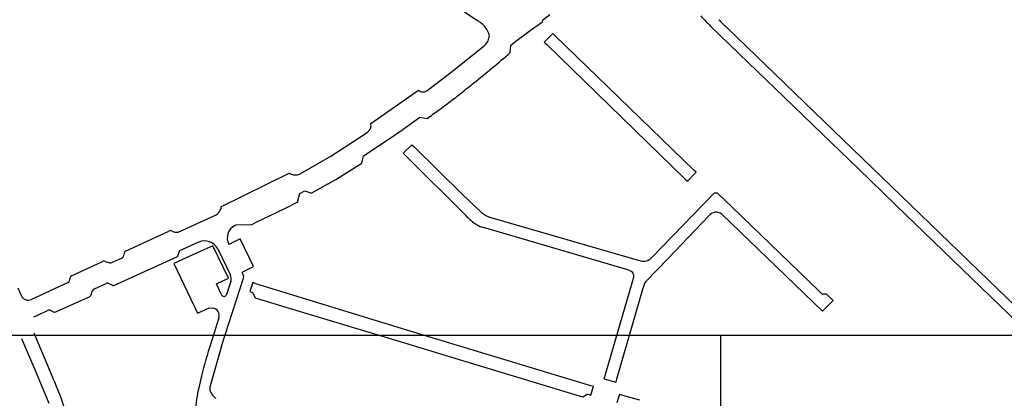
# Model space of a CAD drawing. Extents: x 148869 to 161638, y 453607 to 469810.
# Tile 844 of 1056: x 159124.2 to 159128.04, y 459844.35 to 459845.82. Entities that reach past the tile are written whole.
import ezdxf

# ---------------------------------------------------------------- set-up
doc = ezdxf.new("R2010")
doc.units = 0
doc.layers.add('LKI_V01_KANTRIJWEG', color=252, linetype='CONTINUOUS')
doc.layers.add('X-XX-AL-TEKENBLAD-KADER-G-OZ', color=1, linetype='CONTINUOUS', lineweight=25)

msp = doc.modelspace()

# ---------------------------------------------------------------- linework, layer by layer
at = {"layer": 'LKI_V01_KANTRIJWEG'}
for p, q in [((159126.1916, 459845.7795), (159126.2405, 459845.8148)), ((159126.1916, 459845.7795), (159126.2405, 459845.8148)), ((159126.2384, 459845.8181), (159126.2674, 459845.8415)), ((159126.2384, 459845.8181), (159126.2674, 459845.8415)), ((159126.8935, 459845.7969), (159126.895, 459845.7952)), ((159126.8935, 459845.7969), (159126.895, 459845.7952)), ((159126.9573, 459845.7905), (159128.1367, 459844.652)), ((159126.9573, 459845.7905), (159128.1367, 459844.652)), ((159126.2458, 459845.7349), (159126.2787, 459845.7681)), ((159126.2458, 459845.7349), (159126.2787, 459845.7681)), ((159126.2458, 459845.7349), (159126.2544, 459845.7269)), ((159126.2458, 459845.7349), (159126.2544, 459845.7269)), ((159126.2871, 459845.7598), (159126.2787, 459845.7681)), ((159126.2871, 459845.7598), (159126.2787, 459845.7681)), ((159126.8282, 459845.2364), (159126.2871, 459845.7598)), ((159126.8282, 459845.2364), (159126.2871, 459845.7598)), ((159126.1137, 459845.6938), (159126.116, 459845.7222)), ((159126.1137, 459845.6938), (159126.116, 459845.7222)), ((159126.2544, 459845.7269), (159126.795, 459845.2021)), ((159126.2544, 459845.7269), (159126.795, 459845.2021)), ((159125.5708, 459845.4175), (159125.7565, 459845.547)), ((159125.5708, 459845.4175), (159125.7565, 459845.547)), ((159125.7878, 459845.5448), (159125.7902, 459845.5465)), ((159125.7878, 459845.5448), (159125.7902, 459845.5465)), ((159125.6419, 459845.3585), (159125.6919, 459845.3921)), ((159125.6419, 459845.3585), (159125.6919, 459845.3921)), ((159125.6969, 459845.3022), (159125.7306, 459845.3348)), ((159125.6969, 459845.3022), (159125.7306, 459845.3348)), ((159125.7306, 459845.3348), (159125.7392, 459845.3266)), ((159125.7306, 459845.3348), (159125.7392, 459845.3266)), ((159125.7058, 459845.2937), (159125.6969, 459845.3022)), ((159125.7058, 459845.2937), (159125.6969, 459845.3022)), ((159125.7058, 459845.2937), (159125.9395, 459845.0612)), ((159125.7058, 459845.2937), (159125.9395, 459845.0612)), ((159125.4739, 459845.2248), (159125.5053, 459845.2444)), ((159125.4739, 459845.2248), (159125.5053, 459845.2444)), ((159125.5053, 459845.2444), (159125.5364, 459845.2643)), ((159125.5053, 459845.2444), (159125.5364, 459845.2643)), ((159124.9896, 459845.0949), (159125.2527, 459845.2254)), ((159124.9896, 459845.0949), (159125.2527, 459845.2254)), ((159125.4051, 459845.1834), (159125.4345, 459845.2008)), ((159125.4051, 459845.1834), (159125.4345, 459845.2008)), ((159125.4345, 459845.2008), (159125.4739, 459845.2248)), ((159125.4345, 459845.2008), (159125.4739, 459845.2248)), ((159125.4051, 459845.1834), (159125.3406, 459845.147)), ((159125.4051, 459845.1834), (159125.3406, 459845.147)), ((159126.8658, 459845.1043), (159126.9044, 459845.1439)), ((159126.8658, 459845.1043), (159126.9044, 459845.1439)), ((159125.2012, 459845.0704), (159125.2416, 459845.0905)), ((159125.2012, 459845.0704), (159125.2416, 459845.0905)), ((159125.2416, 459845.0905), (159125.2819, 459845.1109)), ((159125.2416, 459845.0905), (159125.2819, 459845.1109)), ((159126.6638, 459844.8959), (159126.8658, 459845.1043)), ((159126.6638, 459844.8959), (159126.8658, 459845.1043)), ((159124.8208, 459844.9958), (159124.9668, 459845.062)), ((159124.8208, 459844.9958), (159124.9668, 459845.062)), ((159125.127, 459845.0349), (159125.1467, 459845.0443)), ((159125.127, 459845.0349), (159125.1467, 459845.0443)), ((159125.1467, 459845.0443), (159125.1848, 459845.0625)), ((159125.1467, 459845.0443), (159125.1848, 459845.0625)), ((159125.1848, 459845.0625), (159125.2012, 459845.0704)), ((159125.1848, 459845.0625), (159125.2012, 459845.0704)), ((159126.0383, 459845.052), (159126.6208, 459844.8839)), ((159126.0383, 459845.052), (159126.6208, 459844.8839)), ((159126.9372, 459845.0658), (159127.3286, 459844.6879)), ((159126.9372, 459845.0658), (159127.3286, 459844.6879)), ((159125.1071, 459845.0256), (159125.127, 459845.0349)), ((159125.1071, 459845.0256), (159125.127, 459845.0349)), ((159126.5711, 459844.8484), (159126.0088, 459845.0129)), ((159126.5711, 459844.8484), (159126.0088, 459845.0129)), ((159124.6192, 459844.9231), (159124.785, 459844.9993)), ((159124.6192, 459844.9231), (159124.785, 459844.9993)), ((159124.7972, 459844.9995), (159124.8074, 459844.9953)), ((159124.7972, 459844.9995), (159124.8074, 459844.9953)), ((159124.9748, 459844.9307), (159125.0242, 459844.8278)), ((159124.9748, 459844.9307), (159125.0242, 459844.8278)), ((159124.5622, 459844.8773), (159124.6009, 459844.8947)), ((159124.5622, 459844.8773), (159124.6009, 459844.8947)), ((159124.6094, 459844.9051), (159124.6117, 459844.9146)), ((159124.6094, 459844.9051), (159124.6117, 459844.9146)), ((159124.4053, 459844.825), (159124.5265, 459844.8813)), ((159124.4053, 459844.825), (159124.5265, 459844.8813)), ((159124.5366, 459844.8818), (159124.5509, 459844.8769)), ((159124.5366, 459844.8818), (159124.5509, 459844.8769)), ((159124.3983, 459844.8065), (159124.4003, 459844.8167)), ((159124.3983, 459844.8065), (159124.4003, 459844.8167)), ((159126.4792, 459844.4247), (159126.594, 459844.8202)), ((159126.4792, 459844.4247), (159126.594, 459844.8202)), ((159126.5808, 459844.8455), (159126.5711, 459844.8484)), ((159126.5808, 459844.8455), (159126.5711, 459844.8484)), ((159124.1973, 459844.7786), (159124.2057, 459844.7582)), ((159124.1973, 459844.7786), (159124.2057, 459844.7582)), ((159124.3929, 459844.7991), (159124.2497, 459844.7336)), ((159124.3929, 459844.7991), (159124.2497, 459844.7336)), ((159124.3969, 459844.8031), (159124.3983, 459844.8065)), ((159124.3969, 459844.8031), (159124.3983, 459844.8065)), ((159124.4952, 459844.7748), (159124.5409, 459844.7957)), ((159124.4952, 459844.7748), (159124.5409, 459844.7957)), ((159124.5512, 459844.7953), (159124.5651, 459844.7888)), ((159124.5512, 459844.7953), (159124.5651, 459844.7888)), ((159124.5687, 459844.7883), (159124.5705, 459844.7881)), ((159124.5687, 459844.7883), (159124.5705, 459844.7881)), ((159125.0263, 459844.8037), (159125.0079, 459844.7493)), ((159125.0263, 459844.8037), (159125.0079, 459844.7493)), ((159126.6344, 459844.7917), (159126.6286, 459844.7724)), ((159126.6344, 459844.7917), (159126.6286, 459844.7724)), ((159124.2057, 459844.7582), (159124.2094, 459844.7493)), ((159124.2057, 459844.7582), (159124.2094, 459844.7493)), ((159124.3469, 459844.6862), (159124.4725, 459844.7428)), ((159124.3469, 459844.6862), (159124.4725, 459844.7428)), ((159124.4818, 459844.7519), (159124.4868, 459844.7653)), ((159124.4818, 459844.7519), (159124.4868, 459844.7653)), ((159124.4893, 459844.7693), (159124.4868, 459844.7653)), ((159124.4893, 459844.7693), (159124.4868, 459844.7653)), ((159127.3286, 459844.6879), (159127.3704, 459844.7301)), ((159127.3286, 459844.6879), (159127.3704, 459844.7301)), ((159124.2598, 459844.6661), (159124.2745, 459844.6726)), ((159124.2598, 459844.6661), (159124.2745, 459844.6726)), ((159124.2745, 459844.6726), (159124.312, 459844.6906)), ((159124.2745, 459844.6726), (159124.312, 459844.6906)), ((159124.3224, 459844.6916), (159124.3358, 459844.6852)), ((159124.3224, 459844.6916), (159124.3358, 459844.6852)), ((159124.9796, 459844.6625), (159124.9479, 459844.5623)), ((159124.9796, 459844.6625), (159124.9479, 459844.5623)), ((159124.2592, 459844.6032), (159124.3207, 459844.458)), ((159124.2592, 459844.6032), (159124.3207, 459844.458)), ((159124.2108, 459844.5819), (159124.2535, 459844.4819)), ((159124.2108, 459844.5819), (159124.2535, 459844.4819)), ((159124.9898, 459844.5522), (159124.9454, 459844.3974)), ((159124.9898, 459844.5522), (159124.9454, 459844.3974)), ((159124.2535, 459844.4819), (159124.2612, 459844.4634)), ((159124.2535, 459844.4819), (159124.2612, 459844.4634)), ((159124.2612, 459844.4634), (159124.3178, 459844.3298)), ((159124.2612, 459844.4634), (159124.3178, 459844.3298)), ((159124.3207, 459844.458), (159124.3334, 459844.4275)), ((159124.3207, 459844.458), (159124.3334, 459844.4275)), ((159126.4258, 459844.3995), (159126.4371, 459844.3962)), ((159126.4258, 459844.3995), (159126.4371, 459844.3962)), ((159126.4273, 459844.362), (159126.4371, 459844.3962)), ((159126.4273, 459844.362), (159126.4371, 459844.3962)), ((159126.4792, 459844.4247), (159126.5244, 459844.4114)), ((159126.4792, 459844.4247), (159126.5244, 459844.4114)), ((159124.9008, 459844.3898), (159124.8967, 459844.3699)), ((159124.9008, 459844.3898), (159124.8967, 459844.3699)), ((159124.9577, 459844.3587), (159124.9587, 459844.3575)), ((159124.9577, 459844.3587), (159124.9587, 459844.3575)), ((159126.416, 459844.3652), (159126.4273, 459844.362)), ((159126.416, 459844.3652), (159126.4273, 459844.362)), ((159126.5387, 459844.3652), (159126.5287, 459844.3319)), ((159126.5387, 459844.3652), (159126.5287, 459844.3319))]:
    msp.add_line(p, q, dxfattribs=at)
for points in [[(159124.3243, 459846.9274), (159124.5931, 459846.7606), (159125.9832, 459845.8195)], [(159124.3243, 459846.9274), (159124.5931, 459846.7606), (159125.9832, 459845.8195)], [(159126.116, 459845.7222), (159126.1354, 459845.7378), (159126.1916, 459845.7795)], [(159126.116, 459845.7222), (159126.1354, 459845.7378), (159126.1916, 459845.7795)], [(159126.8948, 459845.7957), (159127.0401, 459845.655), (159127.1801, 459845.5199), (159127.3275, 459845.3777), (159127.4672, 459845.2425), (159127.6145, 459845.1004), (159127.7617, 459844.9583), (159127.909, 459844.8163), (159128.0562, 459844.6742), (159128.1964, 459844.539)], [(159126.8948, 459845.7957), (159127.0401, 459845.655), (159127.1801, 459845.5199), (159127.3275, 459845.3777), (159127.4672, 459845.2425), (159127.6145, 459845.1004), (159127.7617, 459844.9583), (159127.909, 459844.8163), (159128.0562, 459844.6742), (159128.1964, 459844.539)], [(159125.7902, 459845.5465), (159125.8771, 459845.6122), (159126.0126, 459845.7207)], [(159125.7902, 459845.5465), (159125.8771, 459845.6122), (159126.0126, 459845.7207)], [(159125.6919, 459845.3921), (159125.7616, 459845.4423), (159125.7896, 459845.4376)], [(159125.6919, 459845.3921), (159125.7616, 459845.4423), (159125.7896, 459845.4376)], [(159125.2964, 459845.2219), (159125.4155, 459845.2906), (159125.5232, 459845.3608), (159125.556, 459845.3827)], [(159125.2964, 459845.2219), (159125.4155, 459845.2906), (159125.5232, 459845.3608), (159125.556, 459845.3827)], [(159125.5364, 459845.2643), (159125.5425, 459845.2921), (159125.6419, 459845.3585)], [(159125.5364, 459845.2643), (159125.5425, 459845.2921), (159125.6419, 459845.3585)], [(159126.0002, 459845.0726), (159125.9279, 459845.1423), (159125.7392, 459845.3266)], [(159126.0002, 459845.0726), (159125.9279, 459845.1423), (159125.7392, 459845.3266)], [(159126.795, 459845.2021), (159126.8034, 459845.1938), (159126.8369, 459845.2282), (159126.8282, 459845.2364)], [(159126.795, 459845.2021), (159126.8034, 459845.1938), (159126.8369, 459845.2282), (159126.8282, 459845.2364)], [(159125.2819, 459845.1109), (159125.285, 459845.1126), (159125.2946, 459845.1451), (159125.3145, 459845.1555), (159125.3406, 459845.147)], [(159125.2819, 459845.1109), (159125.285, 459845.1126), (159125.2946, 459845.1451), (159125.3145, 459845.1555), (159125.3406, 459845.147)], [(159127.3704, 459844.7301), (159127.3448, 459844.7547), (159127.3278, 459844.7543), (159127.316, 459844.7658), (159126.9762, 459845.0942), (159126.9207, 459845.1466), (159126.9072, 459845.1466), (159126.9044, 459845.1439)], [(159127.3704, 459844.7301), (159127.3448, 459844.7547), (159127.3278, 459844.7543), (159127.316, 459844.7658), (159126.9762, 459845.0942), (159126.9207, 459845.1466), (159126.9072, 459845.1466), (159126.9044, 459845.1439)], [(159126.8863, 459845.0584), (159126.7268, 459844.8918), (159126.6427, 459844.805)], [(159126.8863, 459845.0584), (159126.7268, 459844.8918), (159126.6427, 459844.805)], [(159125.0411, 459845.0216), (159125.0451, 459845.0237), (159125.1071, 459845.0256)], [(159125.0411, 459845.0216), (159125.0451, 459845.0237), (159125.1071, 459845.0256)], [(159124.9898, 459844.5522), (159125.0747, 459844.816), (159125.0767, 459844.8226), (159125.0695, 459844.8395), (159125.1142, 459844.8612), (159125.0622, 459844.9699), (159125.0176, 459844.9479)], [(159124.9898, 459844.5522), (159125.0747, 459844.816), (159125.0767, 459844.8226), (159125.0695, 459844.8395), (159125.1142, 459844.8612), (159125.0622, 459844.9699), (159125.0176, 459844.9479)], [(159124.5705, 459844.7881), (159124.8189, 459844.9006), (159124.8277, 459844.9243), (159124.9011, 459844.9571)], [(159124.5705, 459844.7881), (159124.8189, 459844.9006), (159124.8277, 459844.9243), (159124.9011, 459844.9571)], [(159124.9884, 459844.7542), (159124.9698, 459844.7944), (159125.0165, 459844.8161), (159124.9561, 459844.9427), (159124.909, 459844.9214), (159124.8517, 459844.8956), (159124.8046, 459844.8741), (159124.8964, 459844.6798), (159124.9415, 459844.7014), (159124.9562, 459844.6995)], [(159124.9884, 459844.7542), (159124.9698, 459844.7944), (159125.0165, 459844.8161), (159124.9561, 459844.9427), (159124.909, 459844.9214), (159124.8517, 459844.8956), (159124.8046, 459844.8741), (159124.8964, 459844.6798), (159124.9415, 459844.7014), (159124.9562, 459844.6995)], [(159125.1225, 459844.7952), (159125.1113, 459844.799), (159125.0997, 459844.7642), (159125.1112, 459844.7606)], [(159125.1225, 459844.7952), (159125.1113, 459844.799), (159125.0997, 459844.7642), (159125.1112, 459844.7606)], [(159125.1225, 459844.7952), (159125.7231, 459844.6111), (159126.4258, 459844.3995)], [(159125.1225, 459844.7952), (159125.7231, 459844.6111), (159126.4258, 459844.3995)], [(159126.416, 459844.3652), (159126.3956, 459844.3535), (159125.929, 459844.4945), (159125.7037, 459844.5634), (159125.2977, 459844.6858), (159125.1226, 459844.7391), (159125.1112, 459844.7606)], [(159126.416, 459844.3652), (159126.3956, 459844.3535), (159125.929, 459844.4945), (159125.7037, 459844.5634), (159125.2977, 459844.6858), (159125.1226, 459844.7391), (159125.1112, 459844.7606)], [(159126.6286, 459844.7724), (159126.5275, 459844.4231), (159126.5244, 459844.4114)], [(159126.6286, 459844.7724), (159126.5275, 459844.4231), (159126.5244, 459844.4114)], [(159124.9444, 459844.38), (159124.9456, 459844.3764), (159124.9479, 459844.3716)], [(159124.9444, 459844.38), (159124.9456, 459844.3764), (159124.9479, 459844.3716)], [(159126.5387, 459844.3652), (159126.5501, 459844.362), (159126.6164, 459844.3436)], [(159126.5387, 459844.3652), (159126.5501, 459844.362), (159126.6164, 459844.3436)]]:
    msp.add_lwpolyline(points, dxfattribs=at)
for centre, radius, start, end in [((159125.9426, 459845.7359), 0.0929, 36.2599, 64.1846), ((159125.9426, 459845.7359), 0.0929, 36.2599, 64.1846), ((159133.7822, 459852.557), 9.6517, 224.133, 224.2717), ((159133.7822, 459852.557), 9.6517, 224.133, 224.2717), ((159130.5009, 459849.358), 5.0691, 224.2713, 224.6296), ((159130.5009, 459849.358), 5.0691, 224.2713, 224.6296), ((159127.0446, 459845.9399), 0.168, 224.7372, 225.7885), ((159127.0446, 459845.9399), 0.168, 224.7372, 225.7885), ((159129.2568, 459848.17), 3.3092, 225.2592, 225.9895), ((159129.2568, 459848.17), 3.3092, 225.2592, 225.9895), ((159125.9418, 459845.7355), 0.0937, 14.8065, 36.1372), ((159125.9418, 459845.7355), 0.0937, 14.8065, 36.1372), ((159125.9801, 459845.7617), 0.0521, 317.9697, 335.4918), ((159125.9801, 459845.7617), 0.0521, 317.9697, 335.4918), ((159125.9777, 459845.7631), 0.0548, 335.1644, 356.222), ((159125.9777, 459845.7631), 0.0548, 335.1644, 356.222), ((159125.9905, 459845.7491), 0.036, 307.8991, 321.822), ((159125.9905, 459845.7491), 0.036, 307.8991, 321.822), ((159122.1199, 459850.3422), 6.1285, 309.80629, 310.66862), ((159122.1199, 459850.3422), 6.1285, 309.80629, 310.66862), ((159121.9721, 459850.5228), 6.3618, 308.95675, 309.78731), ((159121.9721, 459850.5228), 6.3618, 308.95675, 309.78731), ((159125.7736, 459845.5663), 0.0258, 228.3926, 266.1034), ((159125.7736, 459845.5663), 0.0258, 228.3926, 266.1034), ((159125.7739, 459845.565), 0.0246, 265.3405, 304.5178), ((159125.7739, 459845.565), 0.0246, 265.3405, 304.5178), ((159123.4718, 459848.6654), 3.9745, 308.072, 308.9807), ((159123.4718, 459848.6654), 3.9745, 308.072, 308.9807), ((159124.0053, 459847.9775), 3.104, 306.115, 307.1434), ((159124.0053, 459847.9775), 3.104, 306.115, 307.1434), ((159124.0945, 459847.8657), 2.961, 307.0742, 308.1271), ((159124.0945, 459847.8657), 2.961, 307.0742, 308.1271), ((159123.9618, 459848.0367), 3.1775, 305.1168, 306.1212), ((159123.9618, 459848.0367), 3.1775, 305.1168, 306.1212), ((159125.5397, 459845.4103), 0.032, 300.6223, 343.3911), ((159125.5397, 459845.4103), 0.032, 300.6223, 343.3911), ((159125.5392, 459845.4102), 0.0325, 343.6464, 12.9351), ((159125.5392, 459845.4102), 0.0325, 343.6464, 12.9351), ((159125.2781, 459845.2679), 0.0496, 239.1189, 261.2085), ((159125.2781, 459845.2679), 0.0496, 239.1189, 261.2085), ((159125.278, 459845.2678), 0.0495, 261.3389, 291.7845), ((159125.278, 459845.2678), 0.0495, 261.3389, 291.7845), ((159124.9449, 459845.1016), 0.0452, 298.9054, 332.7855), ((159124.9449, 459845.1016), 0.0452, 298.9054, 332.7855), ((159124.9431, 459845.102), 0.047, 333.3311, 351.2363), ((159124.9431, 459845.102), 0.047, 333.3311, 351.2363), ((159126.0906, 459845.198), 0.2038, 222.1388, 229.1872), ((159126.0906, 459845.198), 0.2038, 222.1388, 229.1872), ((159126.0878, 459845.1949), 0.1996, 229.2275, 236.4194), ((159126.0878, 459845.1949), 0.1996, 229.2275, 236.4194), ((159126.0746, 459845.1646), 0.1184, 231.0725, 252.1086), ((159126.0746, 459845.1646), 0.1184, 231.0725, 252.1086), ((159126.9155, 459845.0363), 0.0367, 53.6976, 142.937), ((159126.9155, 459845.0363), 0.0367, 53.6976, 142.937), ((159125.0683, 459844.9723), 0.0563, 118.9079, 205.6886), ((159125.0683, 459844.9723), 0.0563, 118.9079, 205.6886), ((159126.0514, 459845.1391), 0.133, 236.1874, 243.7996), ((159126.0514, 459845.1391), 0.133, 236.1874, 243.7996), ((159126.0517, 459845.1374), 0.1316, 243.3298, 250.9839), ((159126.0517, 459845.1374), 0.1316, 243.3298, 250.9839), ((159124.7922, 459844.9878), 0.0135, 94.9176, 122.1806), ((159124.7922, 459844.9878), 0.0135, 94.9176, 122.1806), ((159124.791, 459844.9896), 0.0117, 57.932, 89.734), ((159124.791, 459844.9896), 0.0117, 57.932, 89.734), ((159124.8131, 459845.0239), 0.0291, 258.7898, 273.531), ((159124.8131, 459845.0239), 0.0291, 258.7898, 273.531), ((159124.8133, 459845.0229), 0.0281, 273.2043, 285.5016), ((159124.8133, 459845.0229), 0.0281, 273.2043, 285.5016), ((159124.9234, 459844.9032), 0.0583, 28.1519, 112.4587), ((159124.9234, 459844.9032), 0.0583, 28.1519, 112.4587), ((159124.5999, 459844.9008), 0.00614, 278.9026, 310.5519), ((159124.5999, 459844.9008), 0.00614, 278.9026, 310.5519), ((159124.5987, 459844.905), 0.0103, 300.6378, 322.5321), ((159124.5987, 459844.905), 0.0103, 300.6378, 322.5321), ((159124.5908, 459844.9089), 0.019, 327.7196, 348.4916), ((159124.5908, 459844.9089), 0.019, 327.7196, 348.4916), ((159124.6244, 459844.9121), 0.013, 144.8855, 168.9123), ((159124.6244, 459844.9121), 0.013, 144.8855, 168.9123), ((159124.6214, 459844.9137), 0.00961, 103.3774, 142.2117), ((159124.6214, 459844.9137), 0.00961, 103.3774, 142.2117), ((159126.6326, 459844.9246), 0.0424, 253.8343, 317.4146), ((159126.6326, 459844.9246), 0.0424, 253.8343, 317.4146), ((159124.5337, 459844.8648), 0.018, 94.2425, 113.6465), ((159124.5337, 459844.8648), 0.018, 94.2425, 113.6465), ((159124.5321, 459844.8711), 0.0116, 67.0167, 88.4986), ((159124.5321, 459844.8711), 0.0116, 67.0167, 88.4986), ((159124.5562, 459844.8891), 0.0133, 246.4525, 272.2135), ((159124.5562, 459844.8891), 0.0133, 246.4525, 272.2135), ((159124.5548, 459844.8938), 0.0181, 276.1038, 294.0859), ((159124.5548, 459844.8938), 0.0181, 276.1038, 294.0859), ((159124.4169, 459844.8133), 0.017, 149.2755, 168.4751), ((159124.4169, 459844.8133), 0.017, 149.2755, 168.4751), ((159124.4114, 459844.8159), 0.0109, 124.0759, 146.3087), ((159124.4114, 459844.8159), 0.0109, 124.0759, 146.3087), ((159124.993, 459844.8129), 0.0345, 344.4729, 25.4829), ((159124.993, 459844.8129), 0.0345, 344.4729, 25.4829), ((159126.5742, 459844.826), 0.0206, 343.8147, 71.2739), ((159126.5742, 459844.826), 0.0206, 343.8147, 71.2739), ((159124.3863, 459844.8097), 0.0125, 302.0443, 328.0995), ((159124.3863, 459844.8097), 0.0125, 302.0443, 328.0995), ((159124.5096, 459844.7532), 0.026, 123.704, 141.5702), ((159124.5096, 459844.7532), 0.026, 123.704, 141.5702), ((159124.5467, 459844.7792), 0.0175, 89.544, 109.474), ((159124.5467, 459844.7792), 0.0175, 89.544, 109.474), ((159124.5457, 459844.7858), 0.0109, 59.615, 83.8308), ((159124.5457, 459844.7858), 0.0109, 59.615, 83.8308), ((159124.5686, 459844.8002), 0.0119, 253.1671, 270.5276), ((159124.5686, 459844.8002), 0.0119, 253.1671, 270.5276), ((159126.6697, 459844.779), 0.0375, 136.0208, 160.1465), ((159126.6697, 459844.779), 0.0375, 136.0208, 160.1465), ((159124.2371, 459844.7608), 0.03, 202.4857, 294.7484), ((159124.2371, 459844.7608), 0.03, 202.4857, 294.7484), ((159124.4678, 459844.7569), 0.0149, 288.6685, 318.0798), ((159124.4678, 459844.7569), 0.0149, 288.6685, 318.0798), ((159124.4628, 459844.7599), 0.0206, 321.0047, 337.2364), ((159124.4628, 459844.7599), 0.0206, 321.0047, 337.2364), ((159124.9995, 459844.7571), 0.0114, 194.7053, 317.2776), ((159124.9995, 459844.7571), 0.0114, 194.7053, 317.2776), ((159124.9526, 459844.6714), 0.0284, 341.8478, 82.7734), ((159124.9526, 459844.6714), 0.0284, 341.8478, 82.7734), ((159124.3201, 459844.6712), 0.021, 95.6761, 112.5318), ((159124.3201, 459844.6712), 0.021, 95.6761, 112.5318), ((159124.3186, 459844.6766), 0.0155, 75.5657, 92.0663), ((159124.3186, 459844.6766), 0.0155, 75.5657, 92.0663), ((159124.3399, 459844.6997), 0.0151, 254.1302, 275.2935), ((159124.3399, 459844.6997), 0.0151, 254.1302, 275.2935), ((159124.3393, 459844.7028), 0.0182, 276.3066, 294.636), ((159124.3393, 459844.7028), 0.0182, 276.3066, 294.636), ((159126.799, 459843.9654), 1.945, 162.1273, 165.9867), ((159126.799, 459843.9654), 1.945, 162.1273, 165.9867), ((159125.9125, 459844.174), 1.0344, 165.307, 167.9568), ((159125.9125, 459844.174), 1.0344, 165.307, 167.9568), ((159123.5118, 459844.043), 0.9071, 16.2983, 25.0738), ((159123.5118, 459844.043), 0.9071, 16.2983, 25.0738), ((159124.9763, 459844.387), 0.0326, 161.3149, 192.3109), ((159124.9763, 459844.387), 0.0326, 161.3149, 192.3109), ((159125.5932, 459844.2466), 0.7073, 169.9584, 177.8574), ((159125.5932, 459844.2466), 0.7073, 169.9584, 177.8574), ((159125.0249, 459844.4198), 0.0908, 212.0789, 222.2983), ((159125.0249, 459844.4198), 0.0908, 212.0789, 222.2983), ((159125.0271, 459844.4198), 0.0925, 222.3422, 229.7039), ((159125.0271, 459844.4198), 0.0925, 222.3422, 229.7039)]:
    msp.add_arc(centre, radius, start, end, dxfattribs=at)
at = {"layer": 'X-XX-AL-TEKENBLAD-KADER-G-OZ'}
for points in [[(159122.3421, 459844.5948), (159128.4921, 459844.5948), (159128.4921, 459840.2898), (159122.3421, 459840.2898)], [(159126.9326, 459844.5948), (159133.0826, 459844.5948), (159133.0826, 459840.2898), (159126.9326, 459840.2898)]]:
    msp.add_lwpolyline(points, close=True, dxfattribs=at)

doc.saveas('drawing.dxf')
